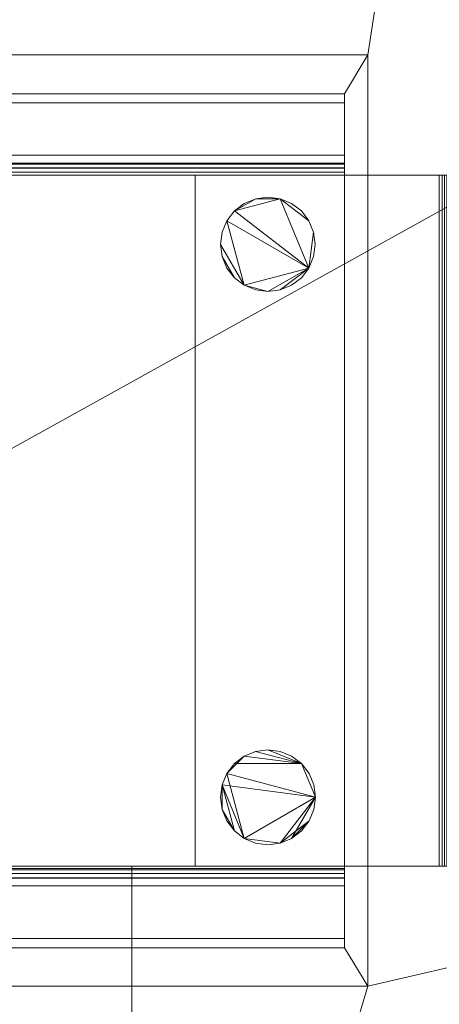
# Model space of a CAD drawing. Header units: millimetres. Extents: x -740 to 768, y -616 to 1219.
# Tile 653 of 656: x 542 to 600, y -66 to 69. Entities that reach past the tile are written whole.
import ezdxf

# ---------------------------------------------------------------- set-up
doc = ezdxf.new("R2010")
doc.units = ezdxf.units.MM
doc.layers.add('A-GENM', color=13, linetype='Continuous')

# ---------------------------------------------------------------- blocks, each defined once
blk = doc.blocks.new('QS3200 - QS3200wDiverterMixerControls-181977-_3D_')
at = {"layer": 'A-GENM', "lineweight": 5}
mesh = blk.add_polyface(dxfattribs=at)
corners = [(164.25, 64.04, -4.86), (-165.36, 64.04, -4.86), (-165.36, -63.96, -4.86), (164.25, -63.96, -4.86)]
mesh.append_faces([[corners[k] for k in face] for face in [(0, 1, 2, 3)]])
mesh = blk.add_polyface(dxfattribs=at)
corners = [(-165.36, -63.96, -7.5), (-165.36, 64.04, -7.5), (164.25, 64.04, -7.5), (164.25, -63.96, -7.5)]
mesh.append_faces([[corners[k] for k in face] for face in [(0, 1, 2, 3)]])
mesh = blk.add_polyface(dxfattribs=at)
corners = [(164.25, 64.04, -4.86), (164.25, 64.04, -7.5), (-165.36, 64.04, -7.5), (-165.36, 64.04, -4.86)]
mesh.append_faces([[corners[k] for k in face] for face in [(0, 1, 2, 3)]])
mesh = blk.add_polyface(dxfattribs=at)
corners = [(164.25, -63.96, -4.86), (164.25, -63.96, -7.5), (164.25, 64.04, -7.5), (164.25, 64.04, -4.86)]
mesh.append_faces([[corners[k] for k in face] for face in [(0, 1, 2, 3)]])
mesh = blk.add_polyface(dxfattribs=at)
corners = [(161, 57.45, -72.67), (-161, 57.45, -72.67), (-161, 58.7, -70.5), (161, 58.7, -70.5)]
mesh.append_faces([[corners[k] for k in face] for face in [(0, 1, 2, 3)]])
mesh = blk.add_polyface(dxfattribs=at)
corners = [(161, 58.7, -70.5), (-161, 58.7, -70.5), (-161, 50.26, -65.63), (161, 50.26, -65.63)]
mesh.append_faces([[corners[k] for k in face] for face in [(0, 1, 2, 3)]])
mesh = blk.add_polyface(dxfattribs=at)
corners = [(161, 47.92, -67.5), (161, 48.48, -67.57), (161, 49, -67.79), (161, 57.45, -72.67), (161, 58.7, -70.5), (161, 50.26, -65.63), (161, 49.13, -65.16), (161, 47.91, -65), (161, -48.01, -65), (161, -49.13, -65.15), (161, -50.17, -65.58), (161, -58.7, -70.5), (161, -57.45, -72.67), (161, -49.09, -67.84), (161, -48.48, -67.59), (161, -47.82, -67.5)]
mesh.append_faces([[corners[k] for k in face] for face in [(2, 6, 1)]], dxfattribs={"vtx0": -1, "vtx1": -1})
mesh.append_faces([[corners[k] for k in face] for face in [(14, 9, 10, 13)]], dxfattribs={"vtx0": -1, "vtx2": -1})
mesh.append_faces([[corners[k] for k in face] for face in [(4, 5, 3)]], dxfattribs={"vtx1": -1})
mesh.append_faces([[corners[k] for k in face] for face in [(14, 15, 8, 9), (7, 8, 15, 0), (6, 7, 0, 1), (5, 6, 2, 3)]], dxfattribs={"vtx1": -1, "vtx3": -1})
mesh.append_faces([[corners[k] for k in face] for face in [(11, 12, 13, 10)]], dxfattribs={"vtx2": -1})
mesh = blk.add_polyface(dxfattribs=at)
corners = [(161, 49, -67.79), (-161, 49, -67.79), (-161, 57.45, -72.67), (161, 57.45, -72.67)]
mesh.append_faces([[corners[k] for k in face] for face in [(0, 1, 2, 3)]])
mesh = blk.add_polyface(dxfattribs=at)
corners = [(161, 47.91, -65), (161, 49.13, -65.16), (161, 50.26, -65.63), (-161, 50.26, -65.63), (-161, 49.13, -65.16), (-161, 47.91, -65)]
mesh.append_faces([[corners[k] for k in face] for face in [(2, 3, 4, 1), (5, 0, 1, 4)]], dxfattribs={"vtx2": -1})
mesh = blk.add_polyface(dxfattribs=at)
corners = [(161, 49, -67.79), (161, 48.48, -67.57), (161, 47.92, -67.5), (-161, 47.92, -67.5), (-161, 48.48, -67.57), (-161, 49, -67.79)]
mesh.append_faces([[corners[k] for k in face] for face in [(2, 3, 4, 1), (5, 0, 1, 4)]], dxfattribs={"vtx2": -1})
mesh = blk.add_polyface(dxfattribs=at)
corners = [(161, 48.5, -65), (-161, 48.5, -65), (-161, -48.5, -65), (161, -48.5, -65)]
mesh.append_faces([[corners[k] for k in face] for face in [(0, 1, 2, 3)]])
mesh = blk.add_polyface(dxfattribs=at)
corners = [(-161, -48.5, -67.5), (-161, 48.5, -67.5), (161, 48.5, -67.5), (161, -48.5, -67.5)]
mesh.append_faces([[corners[k] for k in face] for face in [(0, 1, 2, 3)]])
mesh = blk.add_polyface(dxfattribs=at)
corners = [(161, 48.5, -65), (161, 48.5, -67.5), (-161, 48.5, -67.5), (-161, 48.5, -65)]
mesh.append_faces([[corners[k] for k in face] for face in [(0, 1, 2, 3)]])
mesh = blk.add_polyface(dxfattribs=at)
corners = [(161, -47.82, -67.5), (-161, -47.82, -67.5), (-161, 47.92, -67.5), (161, 47.92, -67.5)]
mesh.append_faces([[corners[k] for k in face] for face in [(0, 1, 2, 3)]])
mesh = blk.add_polyface(dxfattribs=at)
corners = [(161, 47.91, -65), (-161, 47.91, -65), (-161, -48.01, -65), (161, -48.01, -65)]
mesh.append_faces([[corners[k] for k in face] for face in [(0, 1, 2, 3)]])
mesh = blk.add_polyface(dxfattribs=at)
corners = [(175.5, 47.5, -66.04), (175.5, 47.5, -8.96), (175.63, 47.5, -7.93), (176.03, 47.5, -6.98), (176.66, 47.5, -6.16), (177.48, 47.5, -5.53), (178.43, 47.5, -5.13), (179.46, 47.5, -5), (235.5, 47.5, -5), (235.5, 47.5, -7.5), (179.5, 47.5, -7.5), (179.11, 47.5, -7.55), (178.75, 47.5, -7.7), (178.44, 47.5, -7.94), (178.2, 47.5, -8.25), (178.05, 47.5, -8.61), (178, 47.5, -9), (178, 47.5, -66.05), (177.87, 47.5, -67.08), (177.47, 47.5, -68.03), (176.84, 47.5, -68.84), (176.03, 47.5, -69.47), (175.08, 47.5, -69.87), (174.05, 47.5, -70), (140.5, 47.5, -70), (140.5, 47.5, -67.5), (174.04, 47.5, -67.5), (174.42, 47.5, -67.45), (174.77, 47.5, -67.3), (175.07, 47.5, -67.07), (175.3, 47.5, -66.77), (175.45, 47.5, -66.42)]
mesh.append_faces([[corners[k] for k in face] for face in [(26, 23, 24, 25)]], dxfattribs={"vtx0": -1})
mesh.append_faces([[corners[k] for k in face] for face in [(17, 0, 16), (30, 19, 29), (3, 14, 2)]], dxfattribs={"vtx0": -1, "vtx1": -1})
mesh.append_faces([[corners[k] for k in face] for face in [(27, 22, 23, 26), (28, 21, 22, 27), (21, 28, 29), (1, 15, 16, 0), (2, 14, 15, 1), (13, 4, 5, 12)]], dxfattribs={"vtx0": -1, "vtx2": -1})
mesh.append_faces([[corners[k] for k in face] for face in [(29, 19, 20, 21)]], dxfattribs={"vtx0": -1, "vtx3": -1})
mesh.append_faces([[corners[k] for k in face] for face in [(9, 10, 8)]], dxfattribs={"vtx1": -1})
mesh.append_faces([[corners[k] for k in face] for face in [(5, 6, 12)]], dxfattribs={"vtx1": -1, "vtx2": -1})
mesh.append_faces([[corners[k] for k in face] for face in [(18, 19, 30, 31), (17, 18, 31, 0), (13, 14, 3, 4), (10, 11, 7, 8), (11, 12, 6, 7)]], dxfattribs={"vtx1": -1, "vtx3": -1})
mesh = blk.add_polyface(dxfattribs=at)
corners = [(140.5, -47.5, -70), (140.5, 47.5, -70), (174.05, 47.5, -70), (174.05, -47.5, -70)]
mesh.append_faces([[corners[k] for k in face] for face in [(0, 1, 2, 3)]])
mesh = blk.add_polyface(dxfattribs=at)
corners = [(140.5, -47.5, -67.5), (140.5, 47.5, -67.5), (140.5, 47.5, -70), (140.5, -47.5, -70)]
mesh.append_faces([[corners[k] for k in face] for face in [(0, 1, 2, 3)]])
mesh = blk.add_polyface(dxfattribs=at)
corners = [(174.04, -47.5, -67.5), (174.04, 47.5, -67.5), (140.5, 47.5, -67.5), (140.5, -47.5, -67.5)]
mesh.append_faces([[corners[k] for k in face] for face in [(0, 1, 2, 3)]])
mesh = blk.add_polyface(dxfattribs=at)
corners = [(161, -48.5, -65), (161, -48.5, -67.5), (161, 48.5, -67.5), (161, 48.5, -65)]
mesh.append_faces([[corners[k] for k in face] for face in [(0, 1, 2, 3)]])
mesh = blk.add_polyface(dxfattribs=at)
corners = [(174.04, -47.5, -67.5), (174.42, -47.5, -67.45), (174.77, -47.5, -67.3), (175.07, -47.5, -67.07), (175.3, -47.5, -66.77), (175.45, -47.5, -66.42), (175.5, -47.5, -66.04), (175.5, 47.5, -66.04), (175.45, 47.5, -66.42), (175.3, 47.5, -66.77), (175.07, 47.5, -67.07), (174.77, 47.5, -67.3), (174.42, 47.5, -67.45), (174.04, 47.5, -67.5)]
mesh.append_faces([[corners[k] for k in face] for face in [(8, 5, 6, 7)]], dxfattribs={"vtx0": -1})
mesh.append_faces([[corners[k] for k in face] for face in [(4, 9, 10, 3), (12, 1, 2, 11), (3, 10, 11, 2)]], dxfattribs={"vtx0": -1, "vtx2": -1})
mesh.append_faces([[corners[k] for k in face] for face in [(4, 5, 8, 9)]], dxfattribs={"vtx1": -1, "vtx3": -1})
mesh.append_faces([[corners[k] for k in face] for face in [(13, 0, 1, 12)]], dxfattribs={"vtx2": -1})
mesh = blk.add_polyface(dxfattribs=at)
corners = [(157.02, -38.01, -18.4), (156.8, -36.32, -18.4), (156.15, -34.74, -18.4), (155.11, -33.39, -18.4), (153.76, -32.36, -18.4), (152.19, -31.7, -18.4), (150.5, -31.48, -18.4), (148.81, -31.7, -18.4), (147.24, -32.36, -18.4), (145.89, -33.39, -18.4), (144.85, -34.74, -18.4), (144.2, -36.32, -18.4), (143.98, -38.01, -18.4), (144.2, -39.69, -18.4), (144.85, -41.27, -18.4), (145.89, -42.62, -18.4), (147.24, -43.66, -18.4), (148.81, -44.31, -18.4), (150.5, -44.53, -18.4), (152.19, -44.31, -18.4), (153.76, -43.66, -18.4), (155.11, -42.62, -18.4), (156.15, -41.27, -18.4), (156.8, -39.69, -18.4), (157, 37.99, -18.4), (156.78, 39.68, -18.4), (156.13, 41.24, -18.4), (155.1, 42.59, -18.4), (153.75, 43.62, -18.4), (152.18, 44.27, -18.4), (150.5, 44.49, -18.4), (148.82, 44.27, -18.4), (147.25, 43.62, -18.4), (145.9, 42.59, -18.4), (144.87, 41.24, -18.4), (144.22, 39.68, -18.4), (144, 37.99, -18.4), (144.22, 36.31, -18.4), (144.87, 34.74, -18.4), (145.9, 33.4, -18.4), (147.25, 32.36, -18.4), (148.82, 31.72, -18.4), (150.5, 31.49, -18.4), (152.18, 31.72, -18.4), (153.75, 32.36, -18.4), (155.1, 33.4, -18.4), (156.13, 34.74, -18.4), (156.78, 36.31, -18.4)]
mesh.append_faces([[corners[k] for k in face] for face in [(22, 20, 21)]], dxfattribs={"vtx0": -1})
mesh.append_faces([[corners[k] for k in face] for face in [(10, 0, 3, 9), (20, 0, 16, 19)]], dxfattribs={"vtx0": -1, "vtx1": -1, "vtx2": -1})
mesh.append_faces([[corners[k] for k in face] for face in [(46, 34, 40, 42)]], dxfattribs={"vtx0": -1, "vtx1": -1, "vtx2": -1, "vtx3": -1})
mesh.append_faces([[corners[k] for k in face] for face in [(46, 29, 33, 34)]], dxfattribs={"vtx0": -1, "vtx1": -1, "vtx3": -1})
mesh.append_faces([[corners[k] for k in face] for face in [(3, 6, 7)]], dxfattribs={"vtx0": -1, "vtx2": -1})
mesh.append_faces([[corners[k] for k in face] for face in [(11, 15, 16, 0), (46, 25, 26, 29)]], dxfattribs={"vtx0": -1, "vtx2": -1, "vtx3": -1})
mesh.append_faces([[corners[k] for k in face] for face in [(3, 7, 8, 9)]], dxfattribs={"vtx0": -1, "vtx3": -1})
mesh.append_faces([[corners[k] for k in face] for face in [(10, 11, 0), (42, 43, 46)]], dxfattribs={"vtx1": -1, "vtx2": -1})
mesh.append_faces([[corners[k] for k in face] for face in [(39, 40, 36, 37)]], dxfattribs={"vtx1": -1, "vtx3": -1})
mesh.append_faces([[corners[k] for k in face] for face in [(4, 5, 6, 3), (1, 2, 3, 0), (13, 14, 15), (27, 28, 29, 26), (29, 30, 31), (37, 38, 39), (40, 41, 42), (47, 24, 25, 46), (44, 45, 46, 43)]], dxfattribs={"vtx2": -1})
mesh.append_faces([[corners[k] for k in face] for face in [(11, 12, 13, 15), (22, 23, 0, 20), (31, 32, 33, 29), (34, 35, 36, 40)]], dxfattribs={"vtx2": -1, "vtx3": -1})
mesh.append_faces([[corners[k] for k in face] for face in [(16, 17, 18, 19)]], dxfattribs={"vtx3": -1})
mesh = blk.add_polyface(dxfattribs=at)
corners = [(157.02, -38.01, -73.97), (156.8, -39.69, -73.97), (156.15, -41.27, -73.97), (155.11, -42.62, -73.97), (153.76, -43.66, -73.97), (152.19, -44.31, -73.97), (150.5, -44.53, -73.97), (148.81, -44.31, -73.97), (147.24, -43.66, -73.97), (145.89, -42.62, -73.97), (144.85, -41.27, -73.97), (144.2, -39.69, -73.97), (143.98, -38.01, -73.97), (144.2, -36.32, -73.97), (144.85, -34.74, -73.97), (145.89, -33.39, -73.97), (147.24, -32.36, -73.97), (148.81, -31.7, -73.97), (150.5, -31.48, -73.97), (152.19, -31.7, -73.97), (153.76, -32.36, -73.97), (155.11, -33.39, -73.97), (156.15, -34.74, -73.97), (156.8, -36.32, -73.97), (157, 37.99, -73.97), (156.78, 36.31, -73.97), (156.13, 34.74, -73.97), (155.1, 33.4, -73.97), (153.75, 32.36, -73.97), (152.18, 31.72, -73.97), (150.5, 31.49, -73.97), (148.82, 31.72, -73.97), (147.25, 32.36, -73.97), (145.9, 33.4, -73.97), (144.87, 34.74, -73.97), (144.22, 36.31, -73.97), (144, 37.99, -73.97), (144.22, 39.68, -73.97), (144.87, 41.24, -73.97), (145.9, 42.59, -73.97), (147.25, 43.62, -73.97), (148.82, 44.27, -73.97), (150.5, 44.49, -73.97), (152.18, 44.27, -73.97), (153.75, 43.62, -73.97), (155.1, 42.59, -73.97), (156.13, 41.24, -73.97), (156.78, 39.68, -73.97)]
mesh.append_faces([[corners[k] for k in face] for face in [(16, 14, 15), (13, 11, 12)]], dxfattribs={"vtx0": -1})
mesh.append_faces([[corners[k] for k in face] for face in [(8, 14, 0, 5), (21, 0, 14, 16), (43, 26, 39, 41)]], dxfattribs={"vtx0": -1, "vtx1": -1, "vtx2": -1, "vtx3": -1})
mesh.append_faces([[corners[k] for k in face] for face in [(26, 32, 38, 39)]], dxfattribs={"vtx0": -1, "vtx1": -1, "vtx3": -1})
mesh.append_faces([[corners[k] for k in face] for face in [(36, 32, 33, 35), (26, 29, 30)]], dxfattribs={"vtx0": -1, "vtx2": -1})
mesh.append_faces([[corners[k] for k in face] for face in [(13, 8, 9, 11)]], dxfattribs={"vtx0": -1, "vtx2": -1, "vtx3": -1})
mesh.append_faces([[corners[k] for k in face] for face in [(21, 16, 17, 18)]], dxfattribs={"vtx0": -1, "vtx3": -1})
mesh.append_faces([[corners[k] for k in face] for face in [(45, 46, 43, 44)]], dxfattribs={"vtx1": -1})
mesh.append_faces([[corners[k] for k in face] for face in [(13, 14, 8)]], dxfattribs={"vtx1": -1, "vtx2": -1})
mesh.append_faces([[corners[k] for k in face] for face in [(46, 47, 26, 43)]], dxfattribs={"vtx1": -1, "vtx2": -1, "vtx3": -1})
mesh.append_faces([[corners[k] for k in face] for face in [(6, 7, 8, 5), (9, 10, 11), (19, 20, 21, 18), (33, 34, 35), (39, 40, 41), (41, 42, 43)]], dxfattribs={"vtx2": -1})
mesh.append_faces([[corners[k] for k in face] for face in [(0, 1, 2, 5), (30, 31, 32, 26), (36, 37, 38, 32)]], dxfattribs={"vtx2": -1, "vtx3": -1})
mesh.append_faces([[corners[k] for k in face] for face in [(2, 3, 4, 5), (21, 22, 23, 0), (26, 27, 28, 29), (47, 24, 25, 26)]], dxfattribs={"vtx3": -1})
mesh = blk.add_polyface(dxfattribs=at)
corners = [(144, 37.99, -18.4), (144.22, 39.68, -18.4), (144.87, 41.24, -18.4), (145.9, 42.59, -18.4), (147.25, 43.62, -18.4), (148.82, 44.27, -18.4), (150.5, 44.49, -18.4), (152.18, 44.27, -18.4), (153.75, 43.62, -18.4), (155.1, 42.59, -18.4), (156.13, 41.24, -18.4), (156.78, 39.68, -18.4), (157, 37.99, -18.4), (157, 37.99, -73.97), (156.78, 39.68, -73.97), (156.13, 41.24, -73.97), (155.1, 42.59, -73.97), (153.75, 43.62, -73.97), (152.18, 44.27, -73.97), (150.5, 44.49, -73.97), (148.82, 44.27, -73.97), (147.25, 43.62, -73.97), (145.9, 42.59, -73.97), (144.87, 41.24, -73.97), (144.22, 39.68, -73.97), (144, 37.99, -73.97)]
mesh.append_faces([[corners[k] for k in face] for face in [(13, 14, 11, 12), (0, 1, 24, 25)]], dxfattribs={"vtx1": -1})
mesh.append_faces([[corners[k] for k in face] for face in [(14, 15, 10, 11), (16, 17, 8, 9), (15, 16, 9, 10), (17, 18, 7, 8), (6, 7, 18, 19), (19, 20, 5, 6), (20, 21, 4, 5), (22, 23, 2, 3), (21, 22, 3, 4), (23, 24, 1, 2)]], dxfattribs={"vtx1": -1, "vtx3": -1})
mesh = blk.add_polyface(dxfattribs=at)
corners = [(157, 37.99, -18.4), (156.78, 36.31, -18.4), (156.13, 34.74, -18.4), (155.1, 33.4, -18.4), (153.75, 32.36, -18.4), (152.18, 31.72, -18.4), (150.5, 31.49, -18.4), (148.82, 31.72, -18.4), (147.25, 32.36, -18.4), (145.9, 33.4, -18.4), (144.87, 34.74, -18.4), (144.22, 36.31, -18.4), (144, 37.99, -18.4), (144, 37.99, -73.97), (144.22, 36.31, -73.97), (144.87, 34.74, -73.97), (145.9, 33.4, -73.97), (147.25, 32.36, -73.97), (148.82, 31.72, -73.97), (150.5, 31.49, -73.97), (152.18, 31.72, -73.97), (153.75, 32.36, -73.97), (155.1, 33.4, -73.97), (156.13, 34.74, -73.97), (156.78, 36.31, -73.97), (157, 37.99, -73.97)]
mesh.append_faces([[corners[k] for k in face] for face in [(13, 14, 11, 12), (0, 1, 24, 25)]], dxfattribs={"vtx1": -1})
mesh.append_faces([[corners[k] for k in face] for face in [(14, 15, 10, 11), (16, 17, 8, 9), (15, 16, 9, 10), (17, 18, 7, 8), (6, 7, 18, 19), (19, 20, 5, 6), (20, 21, 4, 5), (22, 23, 2, 3), (21, 22, 3, 4), (23, 24, 1, 2)]], dxfattribs={"vtx1": -1, "vtx3": -1})
mesh = blk.add_polyface(dxfattribs=at)
corners = [(143.98, -38.01, -18.4), (144.2, -36.32, -18.4), (144.85, -34.74, -18.4), (145.89, -33.39, -18.4), (147.24, -32.36, -18.4), (148.81, -31.7, -18.4), (150.5, -31.48, -18.4), (152.19, -31.7, -18.4), (153.76, -32.36, -18.4), (155.11, -33.39, -18.4), (156.15, -34.74, -18.4), (156.8, -36.32, -18.4), (157.02, -38.01, -18.4), (157.02, -38.01, -73.97), (156.8, -36.32, -73.97), (156.15, -34.74, -73.97), (155.11, -33.39, -73.97), (153.76, -32.36, -73.97), (152.19, -31.7, -73.97), (150.5, -31.48, -73.97), (148.81, -31.7, -73.97), (147.24, -32.36, -73.97), (145.89, -33.39, -73.97), (144.85, -34.74, -73.97), (144.2, -36.32, -73.97), (143.98, -38.01, -73.97)]
mesh.append_faces([[corners[k] for k in face] for face in [(13, 14, 11, 12), (0, 1, 24, 25)]], dxfattribs={"vtx1": -1})
mesh.append_faces([[corners[k] for k in face] for face in [(14, 15, 10, 11), (16, 17, 8, 9), (15, 16, 9, 10), (17, 18, 7, 8), (6, 7, 18, 19), (19, 20, 5, 6), (20, 21, 4, 5), (22, 23, 2, 3), (21, 22, 3, 4), (23, 24, 1, 2)]], dxfattribs={"vtx1": -1, "vtx3": -1})
mesh = blk.add_polyface(dxfattribs=at)
corners = [(157.02, -38.01, -18.4), (156.8, -39.69, -18.4), (156.15, -41.27, -18.4), (155.11, -42.62, -18.4), (153.76, -43.66, -18.4), (152.19, -44.31, -18.4), (150.5, -44.53, -18.4), (148.81, -44.31, -18.4), (147.24, -43.66, -18.4), (145.89, -42.62, -18.4), (144.85, -41.27, -18.4), (144.2, -39.69, -18.4), (143.98, -38.01, -18.4), (143.98, -38.01, -73.97), (144.2, -39.69, -73.97), (144.85, -41.27, -73.97), (145.89, -42.62, -73.97), (147.24, -43.66, -73.97), (148.81, -44.31, -73.97), (150.5, -44.53, -73.97), (152.19, -44.31, -73.97), (153.76, -43.66, -73.97), (155.11, -42.62, -73.97), (156.15, -41.27, -73.97), (156.8, -39.69, -73.97), (157.02, -38.01, -73.97)]
mesh.append_faces([[corners[k] for k in face] for face in [(13, 14, 11, 12), (0, 1, 24, 25)]], dxfattribs={"vtx1": -1})
mesh.append_faces([[corners[k] for k in face] for face in [(14, 15, 10, 11), (16, 17, 8, 9), (15, 16, 9, 10), (17, 18, 7, 8), (6, 7, 18, 19), (19, 20, 5, 6), (20, 21, 4, 5), (22, 23, 2, 3), (21, 22, 3, 4), (23, 24, 1, 2)]], dxfattribs={"vtx1": -1, "vtx3": -1})
mesh = blk.add_polyface(dxfattribs=at)
corners = [(161, -47.82, -67.5), (161, -48.48, -67.59), (161, -49.09, -67.84), (-161, -49.09, -67.84), (-161, -48.48, -67.59), (-161, -47.82, -67.5)]
mesh.append_faces([[corners[k] for k in face] for face in [(2, 3, 4, 1), (5, 0, 1, 4)]], dxfattribs={"vtx2": -1})
mesh = blk.add_polyface(dxfattribs=at)
corners = [(161, -50.17, -65.58), (161, -49.13, -65.15), (161, -48.01, -65), (-161, -48.01, -65), (-161, -49.13, -65.15), (-161, -50.17, -65.58)]
mesh.append_faces([[corners[k] for k in face] for face in [(2, 3, 4, 1), (5, 0, 1, 4)]], dxfattribs={"vtx2": -1})
mesh = blk.add_polyface(dxfattribs=at)
corners = [(-161, -48.5, -65), (-161, -48.5, -67.5), (161, -48.5, -67.5), (161, -48.5, -65)]
mesh.append_faces([[corners[k] for k in face] for face in [(0, 1, 2, 3)]])
mesh = blk.add_polyface(dxfattribs=at)
corners = [(175.5, -47.5, -66.04), (175.45, -47.5, -66.42), (175.3, -47.5, -66.77), (175.07, -47.5, -67.07), (174.77, -47.5, -67.3), (174.42, -47.5, -67.45), (174.04, -47.5, -67.5), (140.5, -47.5, -67.5), (140.5, -47.5, -70), (174.05, -47.5, -70), (175.08, -47.5, -69.87), (176.03, -47.5, -69.47), (176.84, -47.5, -68.84), (177.47, -47.5, -68.03), (177.87, -47.5, -67.08), (178, -47.5, -66.05), (178, -47.5, -9), (178.05, -47.5, -8.61), (178.2, -47.5, -8.25), (178.44, -47.5, -7.94), (178.75, -47.5, -7.7), (179.11, -47.5, -7.55), (179.5, -47.5, -7.5), (235.5, -47.5, -7.5), (235.5, -47.5, -5), (179.46, -47.5, -5), (178.43, -47.5, -5.13), (177.48, -47.5, -5.53), (176.66, -47.5, -6.16), (176.03, -47.5, -6.98), (175.63, -47.5, -7.93), (175.5, -47.5, -8.96)]
mesh.append_faces([[corners[k] for k in face] for face in [(18, 29, 30, 17), (17, 30, 31), (27, 19, 20), (9, 5, 6, 8), (11, 3, 4, 10), (10, 4, 5, 9), (1, 14, 15, 0), (0, 15, 16), (14, 1, 2, 13), (13, 2, 3, 12), (3, 11, 12)]], dxfattribs={"vtx0": -1, "vtx2": -1})
mesh.append_faces([[corners[k] for k in face] for face in [(24, 25, 22, 23)]], dxfattribs={"vtx1": -1})
mesh.append_faces([[corners[k] for k in face] for face in [(28, 29, 19, 27), (18, 19, 29)]], dxfattribs={"vtx1": -1, "vtx2": -1})
mesh.append_faces([[corners[k] for k in face] for face in [(16, 17, 31, 0), (25, 26, 21, 22), (26, 27, 20, 21)]], dxfattribs={"vtx1": -1, "vtx3": -1})
mesh.append_faces([[corners[k] for k in face] for face in [(6, 7, 8)]], dxfattribs={"vtx2": -1})
mesh = blk.add_polyface(dxfattribs=at)
corners = [(161, -57.45, -72.67), (-161, -57.45, -72.67), (-161, -49.09, -67.84), (161, -49.09, -67.84)]
mesh.append_faces([[corners[k] for k in face] for face in [(0, 1, 2, 3)]])
mesh = blk.add_polyface(dxfattribs=at)
corners = [(161, -50.17, -65.58), (-161, -50.17, -65.58), (-161, -58.7, -70.5), (161, -58.7, -70.5)]
mesh.append_faces([[corners[k] for k in face] for face in [(0, 1, 2, 3)]])
mesh = blk.add_polyface(dxfattribs=at)
corners = [(161, -58.7, -70.5), (-161, -58.7, -70.5), (-161, -57.45, -72.67), (161, -57.45, -72.67)]
mesh.append_faces([[corners[k] for k in face] for face in [(0, 1, 2, 3)]])
mesh = blk.add_polyface(dxfattribs=at)
corners = [(-165.36, -63.96, -4.86), (-165.36, -63.96, -7.5), (164.25, -63.96, -7.5), (164.25, -63.96, -4.86)]
mesh.append_faces([[corners[k] for k in face] for face in [(0, 1, 2, 3)]])

msp = doc.modelspace()

# ---------------------------------------------------------------- block references
at = {"layer": 'A-GENM', "lineweight": 5}
msp.add_blockref('QS3200 - QS3200wDiverterMixerControls-181977-_3D_', (425.97, 0, -0.49), dxfattribs=at)

# ---------------------------------------------------------------- meshes
mesh = msp.add_polyface(dxfattribs=at)
corners = [(767.87, 1219.2, -0.49), (-740, 1219.2, -0.49), (-740, -615.94, -0.49), (767.87, -615.94, -0.49), (260.61, -47.5, -0.49), (190.47, -47.5, -0.49), (190.47, 47.5, -0.49), (260.61, 47.5, -0.49), (260.61, 64.04, -0.49), (590.22, 64.04, -0.49), (590.22, 47.5, -0.49), (661.47, 47.5, -0.49), (661.47, -47.5, -0.49), (590.22, -47.5, -0.49), (590.22, -63.96, -0.49), (557.76, -63.96, -0.49), (557.76, -172.98, -0.49), (437.76, -172.98, -0.49), (437.76, -63.96, -0.49), (260.61, -63.96, -0.49), (-64, -47.5, -0.49), (-122.5, -47.5, -0.49), (-122.5, 47.5, -0.49), (-64, 47.5, -0.49), (-64, 54.21, -0.49), (64, 54.21, -0.49), (64, 47.5, -0.49), (122.5, 47.5, -0.49), (122.5, -47.5, -0.49), (64, -47.5, -0.49), (64, -53.79, -0.49), (-64, -53.79, -0.49), (-364, -47.5, -0.49), (-422.5, -47.5, -0.49), (-422.5, 47.5, -0.49), (-364, 47.5, -0.49), (-364, 54.21, -0.49), (-236, 54.21, -0.49), (-236, 47.5, -0.49), (-177.5, 47.5, -0.49), (-177.5, -47.5, -0.49), (-236, -47.5, -0.49), (-236, -53.79, -0.49), (-364, -53.79, -0.49)]
mesh.append_faces([[corners[k] for k in face] for face in [(11, 0, 9, 10), (9, 0, 8), (5, 28, 19, 4), (39, 22, 37, 38), (21, 42, 31, 20), (42, 21, 40, 41)]], dxfattribs={"vtx0": -1, "vtx1": -1})
mesh.append_faces([[corners[k] for k in face] for face in [(28, 17, 19), (3, 17, 30, 2)]], dxfattribs={"vtx0": -1, "vtx1": -1, "vtx2": -1})
mesh.append_faces([[corners[k] for k in face] for face in [(27, 6, 8, 25), (16, 3, 12, 14)]], dxfattribs={"vtx0": -1, "vtx1": -1, "vtx2": -1, "vtx3": -1})
mesh.append_faces([[corners[k] for k in face] for face in [(25, 8, 0, 1)]], dxfattribs={"vtx0": -1, "vtx1": -1, "vtx3": -1})
mesh.append_faces([[corners[k] for k in face] for face in [(6, 27, 28, 5), (3, 16, 17), (2, 33, 34, 1), (2, 30, 31)]], dxfattribs={"vtx0": -1, "vtx2": -1})
mesh.append_faces([[corners[k] for k in face] for face in [(1, 36, 37, 24)]], dxfattribs={"vtx0": -1, "vtx2": -1, "vtx3": -1})
mesh.append_faces([[corners[k] for k in face] for face in [(15, 16, 14)]], dxfattribs={"vtx1": -1})
mesh.append_faces([[corners[k] for k in face] for face in [(24, 25, 1)]], dxfattribs={"vtx1": -1, "vtx2": -1})
mesh.append_faces([[corners[k] for k in face] for face in [(42, 43, 2, 31)]], dxfattribs={"vtx1": -1, "vtx2": -1, "vtx3": -1})
mesh.append_faces([[corners[k] for k in face] for face in [(3, 0, 11, 12), (21, 22, 39, 40)]], dxfattribs={"vtx1": -1, "vtx3": -1})
mesh.append_faces([[corners[k] for k in face] for face in [(6, 7, 8), (12, 13, 14), (17, 18, 19), (25, 26, 27)]], dxfattribs={"vtx2": -1})
mesh.append_faces([[corners[k] for k in face] for face in [(28, 29, 30, 17), (22, 23, 24, 37), (34, 35, 36, 1), (43, 32, 33, 2)]], dxfattribs={"vtx2": -1, "vtx3": -1})
mesh = msp.add_polyface(dxfattribs=at)
corners = [(767.87, 1219.2, -118.07), (767.87, -615.94, -118.07), (-740, -615.94, -118.07), (-740, 1219.2, -118.07)]
mesh.append_faces([[corners[k] for k in face] for face in [(0, 1, 2, 3)]])
mesh = msp.add_polyface(dxfattribs=at)
corners = [(264.97, -47.5, -7.99), (260.61, -47.5, -7.99), (260.61, -63.96, -7.99), (437.76, -63.96, -7.99), (437.76, -58.7, -7.99), (264.97, -58.7, -7.99), (590.22, -47.5, -7.99), (586.97, -47.5, -7.99), (586.97, -58.7, -7.99), (557.76, -58.7, -7.99), (557.76, -63.96, -7.99), (590.22, -63.96, -7.99), (586.97, 47.5, -7.99), (590.22, 47.5, -7.99), (590.22, 64.04, -7.99), (260.61, 64.04, -7.99), (260.61, 47.5, -7.99), (264.97, 47.5, -7.99), (264.97, 58.7, -7.99), (586.97, 58.7, -7.99)]
mesh.append_faces([[corners[k] for k in face] for face in [(8, 11, 6, 7)]], dxfattribs={"vtx0": -1})
mesh.append_faces([[corners[k] for k in face] for face in [(1, 2, 5, 0), (10, 11, 8, 9)]], dxfattribs={"vtx1": -1})
mesh.append_faces([[corners[k] for k in face] for face in [(18, 19, 14, 15)]], dxfattribs={"vtx1": -1, "vtx3": -1})
mesh.append_faces([[corners[k] for k in face] for face in [(3, 4, 5, 2), (16, 17, 18, 15)]], dxfattribs={"vtx2": -1})
mesh.append_faces([[corners[k] for k in face] for face in [(19, 12, 13, 14)]], dxfattribs={"vtx3": -1})
mesh = msp.add_polyface(dxfattribs=at)
corners = [(590.22, 64.04, -7.99), (590.22, 64.04, -0.49), (260.61, 64.04, -0.49), (260.61, 64.04, -7.99)]
mesh.append_faces([[corners[k] for k in face] for face in [(0, 1, 2, 3)]])
mesh = msp.add_polyface(dxfattribs=at)
corners = [(590.22, 64.04, -7.99), (590.22, 47.5, -7.99), (590.22, 47.5, -0.49), (590.22, 64.04, -0.49), (590.22, -47.5, -7.99), (590.22, -63.96, -7.99), (590.22, -63.96, -0.49), (590.22, -47.5, -0.49)]
mesh.append_faces([[corners[k] for k in face] for face in [(0, 1, 2, 3), (4, 5, 6, 7)]])
mesh = msp.add_polyface(dxfattribs=at)
corners = [(437.76, -47.5, -72.99), (264.97, -47.5, -72.99), (264.97, -58.7, -72.99), (437.76, -58.7, -72.99), (586.97, -47.5, -72.99), (557.76, -47.5, -72.99), (557.76, -58.7, -72.99), (586.97, -58.7, -72.99), (264.97, 47.5, -72.99), (586.97, 47.5, -72.99), (586.97, 58.7, -72.99), (264.97, 58.7, -72.99)]
mesh.append_faces([[corners[k] for k in face] for face in [(3, 0, 1, 2), (7, 4, 5, 6), (8, 9, 10, 11)]])
mesh = msp.add_polyface(dxfattribs=at)
corners = [(586.97, 58.7, -72.99), (586.97, 58.7, -7.99), (264.97, 58.7, -7.99), (264.97, 58.7, -72.99)]
mesh.append_faces([[corners[k] for k in face] for face in [(0, 1, 2, 3)]])
mesh = msp.add_polyface(dxfattribs=at)
corners = [(586.97, -47.5, -7.99), (586.97, -47.5, -72.99), (586.97, -58.7, -72.99), (586.97, -58.7, -7.99), (586.97, 47.5, -72.99), (586.97, 47.5, -7.99), (586.97, 58.7, -7.99), (586.97, 58.7, -72.99)]
mesh.append_faces([[corners[k] for k in face] for face in [(1, 2, 3, 0), (7, 4, 5, 6)]])
mesh = msp.add_polyface(dxfattribs=at)
corners = [(190.47, 47.5, -30.99), (242.97, 47.5, -30.99), (242.97, 47.5, -100.99), (312.97, 47.5, -100.99), (312.97, 47.5, -77.99), (608.97, 47.5, -77.99), (608.97, 47.5, -7.99), (661.47, 47.5, -7.99), (661.47, 47.5, -0.49), (590.22, 47.5, -0.49), (590.22, 47.5, -7.99), (586.97, 47.5, -7.99), (586.97, 47.5, -72.99), (264.97, 47.5, -72.99), (264.97, 47.5, -7.99), (260.61, 47.5, -7.99), (260.61, 47.5, -0.49), (190.47, 47.5, -0.49)]
mesh.append_faces([[corners[k] for k in face] for face in [(12, 5, 6, 10)]], dxfattribs={"vtx0": -1, "vtx2": -1, "vtx3": -1})
mesh.append_faces([[corners[k] for k in face] for face in [(1, 15, 16, 17)]], dxfattribs={"vtx0": -1, "vtx3": -1})
mesh.append_faces([[corners[k] for k in face] for face in [(0, 1, 17), (7, 8, 6)]], dxfattribs={"vtx1": -1})
mesh.append_faces([[corners[k] for k in face] for face in [(1, 2, 13), (14, 15, 1, 13), (3, 4, 13, 2), (9, 10, 6, 8)]], dxfattribs={"vtx1": -1, "vtx2": -1})
mesh.append_faces([[corners[k] for k in face] for face in [(12, 13, 4, 5)]], dxfattribs={"vtx1": -1, "vtx3": -1})
mesh.append_faces([[corners[k] for k in face] for face in [(10, 11, 12)]], dxfattribs={"vtx2": -1})
mesh = msp.add_polyface(dxfattribs=at)
corners = [(312.97, -47.5, -77.99), (437.76, -47.5, -77.99), (437.76, -172.98, -77.99), (557.76, -172.98, -77.99), (557.76, -47.5, -77.99), (608.97, -47.5, -77.99), (608.97, 47.5, -77.99), (312.97, 47.5, -77.99)]
mesh.append_faces([[corners[k] for k in face] for face in [(3, 4, 1, 2)]], dxfattribs={"vtx1": -1})
mesh.append_faces([[corners[k] for k in face] for face in [(7, 0, 1, 6)]], dxfattribs={"vtx2": -1})
mesh.append_faces([[corners[k] for k in face] for face in [(4, 5, 6, 1)]], dxfattribs={"vtx2": -1, "vtx3": -1})
mesh = msp.add_polyface(dxfattribs=at)
corners = [(260.61, -47.5, -7.99), (264.97, -47.5, -7.99), (264.97, -47.5, -72.99), (437.76, -47.5, -72.99), (437.76, -47.5, -77.99), (312.97, -47.5, -77.99), (312.97, -47.5, -100.99), (242.97, -47.5, -100.99), (242.97, -47.5, -30.99), (190.47, -47.5, -30.99), (190.47, -47.5, -0.49), (260.61, -47.5, -0.49), (661.47, -47.5, -7.99), (608.97, -47.5, -7.99), (608.97, -47.5, -77.99), (557.76, -47.5, -77.99), (557.76, -47.5, -72.99), (586.97, -47.5, -72.99), (586.97, -47.5, -7.99), (590.22, -47.5, -7.99), (590.22, -47.5, -0.49), (661.47, -47.5, -0.49)]
mesh.append_faces([[corners[k] for k in face] for face in [(20, 13, 19)]], dxfattribs={"vtx0": -1, "vtx1": -1})
mesh.append_faces([[corners[k] for k in face] for face in [(2, 7, 8, 1), (8, 0, 1)]], dxfattribs={"vtx0": -1, "vtx2": -1})
mesh.append_faces([[corners[k] for k in face] for face in [(9, 10, 8), (18, 19, 17)]], dxfattribs={"vtx1": -1})
mesh.append_faces([[corners[k] for k in face] for face in [(6, 7, 2, 5), (11, 0, 8, 10)]], dxfattribs={"vtx1": -1, "vtx2": -1})
mesh.append_faces([[corners[k] for k in face] for face in [(13, 14, 17, 19)]], dxfattribs={"vtx1": -1, "vtx2": -1, "vtx3": -1})
mesh.append_faces([[corners[k] for k in face] for face in [(3, 4, 5, 2), (15, 16, 17, 14), (21, 12, 13, 20)]], dxfattribs={"vtx2": -1})
mesh = msp.add_polyface(dxfattribs=at)
corners = [(557.76, -47.5, -72.99), (557.76, -47.5, -77.99), (557.76, -172.98, -77.99), (557.76, -172.98, -0.49), (557.76, -63.96, -0.49), (557.76, -63.96, -7.99), (557.76, -58.7, -7.99), (557.76, -58.7, -72.99)]
mesh.append_faces([[corners[k] for k in face] for face in [(7, 5, 6)]], dxfattribs={"vtx0": -1})
mesh.append_faces([[corners[k] for k in face] for face in [(5, 7, 2, 3)]], dxfattribs={"vtx0": -1, "vtx1": -1, "vtx3": -1})
mesh.append_faces([[corners[k] for k in face] for face in [(4, 5, 3)]], dxfattribs={"vtx1": -1})
mesh.append_faces([[corners[k] for k in face] for face in [(7, 0, 1, 2)]], dxfattribs={"vtx3": -1})
mesh = msp.add_polyface(dxfattribs=at)
corners = [(586.97, -58.7, -72.99), (557.76, -58.7, -72.99), (557.76, -58.7, -7.99), (586.97, -58.7, -7.99), (437.76, -58.7, -72.99), (264.97, -58.7, -72.99), (264.97, -58.7, -7.99), (437.76, -58.7, -7.99)]
mesh.append_faces([[corners[k] for k in face] for face in [(0, 1, 2, 3), (4, 5, 6, 7)]])
mesh = msp.add_polyface(dxfattribs=at)
corners = [(590.22, -63.96, -7.99), (557.76, -63.96, -7.99), (557.76, -63.96, -0.49), (590.22, -63.96, -0.49), (437.76, -63.96, -7.99), (260.61, -63.96, -7.99), (260.61, -63.96, -0.49), (437.76, -63.96, -0.49)]
mesh.append_faces([[corners[k] for k in face] for face in [(3, 0, 1, 2), (7, 4, 5, 6)]])

doc.saveas('drawing.dxf')
